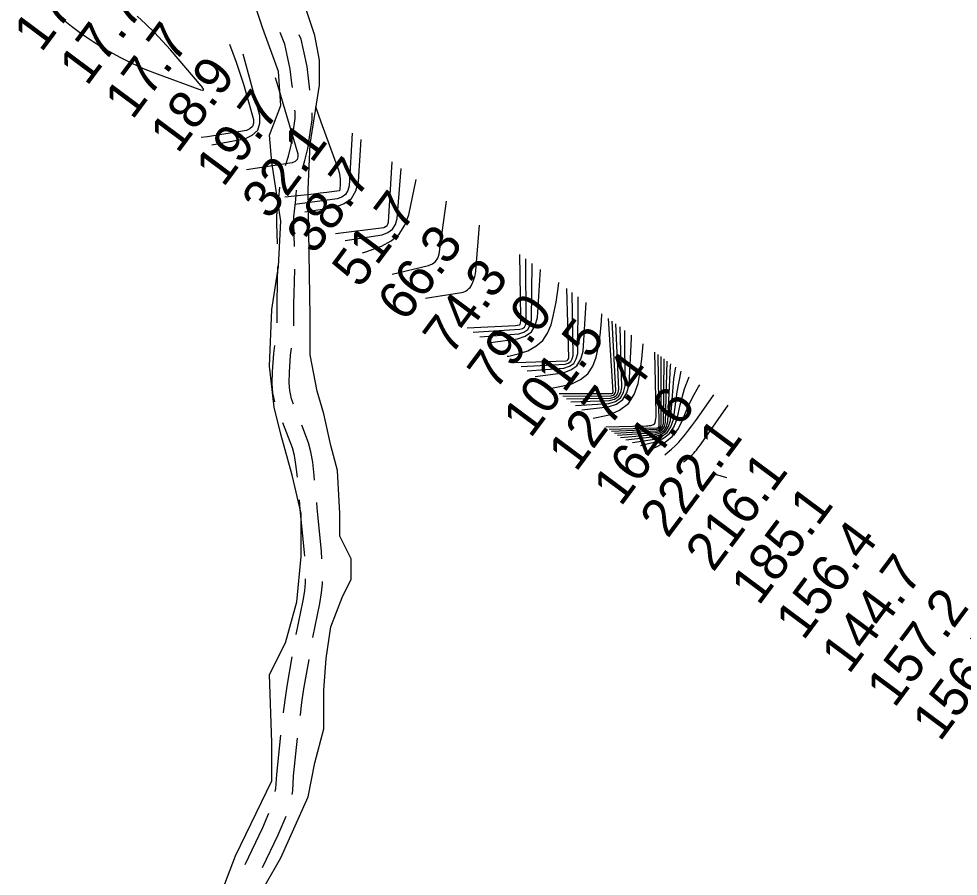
# Model space of a CAD drawing. Extents: x 3177385 to 3215275, y 903885 to 929304.
# Drawn here: x 3209011 to 3210670, y 918306 to 919821 of the extents above; entities that cross this region are included whole.
import ezdxf

# ---------------------------------------------------------------- set-up
doc = ezdxf.new("R2010")
doc.units = 0
for name, color, linetype in [('V-RIVR-RANG', 7, 'Continuous'), ('V-ROAD-CNTR', 7, 'Continuous'), ('V-SITE-VEGE', 7, 'Continuous'), ('V-TOPO-MAJR', 7, 'Continuous'), ('V-TOPO-MINR', 7, 'Continuous')]:
    doc.layers.add(name, color=color, linetype=linetype)

msp = doc.modelspace()

# ---------------------------------------------------------------- linework, layer by layer
at = {"layer": 'V-ROAD-CNTR'}
for points in [[(3209494.1, 919699.2), (3209493.2, 919706.9), (3209490.3, 919731.5), (3209484.5, 919759.1), (3209480.6, 919775.8), (3209472.4, 919796.3)], [(3209524.8, 919694.3), (3209523, 919710.3), (3209519.9, 919736.3), (3209513.8, 919765.6), (3209509.3, 919784.9), (3209506.3, 919792.3)], [(3209482.1, 919561.4), (3209487, 919578), (3209491.7, 919597.6), (3209496.5, 919627.8), (3209498.7, 919644.4), (3209498.9, 919656.5), (3209498.6, 919659.5)], [(3209511.9, 919556.4), (3209516, 919570.3), (3209521.2, 919591.8), (3209526.2, 919623.5), (3209528.7, 919642.1), (3209528.9, 919654.6)], [(3209467.8, 919423.4), (3209466.6, 919458.8), (3209466.8, 919473.1), (3209470.4, 919504.3), (3209471.8, 919523)], [(3209498, 919418.5), (3209496.6, 919459.1), (3209496.8, 919471.1), (3209500.2, 919501.5), (3209501.5, 919518.1)], [(3209466.9, 919283.4), (3209466.9, 919316.4), (3209467.9, 919356.4), (3209468.2, 919383.4)], [(3209496.9, 919278.5), (3209496.9, 919279.1), (3209496.9, 919316), (3209497.9, 919355.8), (3209498.1, 919378.5)], [(3209463, 919144.3), (3209459.8, 919159.4), (3209458.2, 919176.6), (3209458.9, 919197.8), (3209461, 919229.3), (3209462.8, 919243.7)], [(3209496.3, 919140.1), (3209492.6, 919149.5), (3209489.6, 919163.9), (3209488.3, 919177.6), (3209488.8, 919196.3), (3209490.8, 919226.4), (3209492.4, 919238.8)], [(3209502.8, 919010.9), (3209502.8, 919011.1), (3209500.4, 919033.4), (3209497.5, 919049.4), (3209494.1, 919062.7), (3209477, 919106.9)], [(3209533.4, 919006), (3209532.7, 919014), (3209530.1, 919037.7), (3209526.8, 919055.8), (3209522.8, 919071.8), (3209510.8, 919102.8)], [(3209516, 918871.5), (3209515.6, 918877.3), (3209507.9, 918954.3), (3209506.4, 918971.1)], [(3209546.3, 918866.6), (3209545.5, 918879.7), (3209537.8, 918957.1), (3209537, 918966.2)], [(3209500.8, 918733.1), (3209513, 918793.2), (3209515.9, 918810.6), (3209517.3, 918824.3), (3209517.4, 918831.6)], [(3209530.4, 918728.2), (3209542.5, 918787.7), (3209545.6, 918806.6), (3209547.3, 918822.6), (3209547.4, 918826.6)], [(3209478.3, 918595), (3209478.3, 918595.2), (3209481.2, 918617.4), (3209484.8, 918642.1), (3209493.8, 918693.7)], [(3209507.9, 918590.1), (3209508.1, 918591.5), (3209510.9, 918613.3), (3209514.4, 918637.3), (3209523.4, 918688.9)], [(3209463.8, 918455.8), (3209464.9, 918461.2), (3209466.4, 918486.1), (3209473.6, 918555.3)], [(3209493.4, 918450.9), (3209494.7, 918457.4), (3209496.3, 918483.7), (3209503.2, 918550.4)], [(3209410.5, 918326.8), (3209441.8, 918392.1), (3209452.7, 918417.5)], [(3209441.2, 918321.5), (3209469.1, 918379.6), (3209483.2, 918412.3)]]:
    msp.add_lwpolyline(points, dxfattribs=at)
at = {"layer": 'V-SITE-VEGE'}
for p, q in [((3209441.7, 919803.3), (3209421.7, 919863.4)), ((3209533.7, 919791.3), (3209509.7, 919863.4)), ((3209469.7, 919727.3), (3209441.7, 919803.3)), ((3209541.7, 919747.3), (3209533.7, 919791.3)), ((3209541.7, 919703.3), (3209541.7, 919747.3)), ((3209473.7, 919667.3), (3209469.7, 919727.3)), ((3209525.7, 919599.2), (3209541.7, 919703.3)), ((3209453.7, 919615.2), (3209473.7, 919667.3)), ((3209457.7, 919567.2), (3209453.7, 919615.2)), ((3209521.7, 919519.2), (3209525.7, 919599.2)), ((3209473.7, 919463.2), (3209457.7, 919567.2)), ((3209525.7, 919295.1), (3209521.7, 919519.2)), ((3209469.7, 919383.1), (3209473.7, 919463.2)), ((3209457.7, 919307.1), (3209469.7, 919383.1)), ((3209453.7, 919207), (3209457.7, 919307.1)), ((3209525.7, 919227), (3209525.7, 919295.1)), ((3209537.7, 919163), (3209525.7, 919227)), ((3209461.7, 919135), (3209453.7, 919207)), ((3209549.7, 919123), (3209537.7, 919163)), ((3209473.7, 919087), (3209461.7, 919135)), ((3209561.7, 919067), (3209549.7, 919123)), ((3209493.7, 919014.9), (3209473.7, 919087)), ((3209573.7, 919022.9), (3209561.7, 919067)), ((3209509.7, 918946.9), (3209493.7, 919014.9)), ((3209577.7, 918946.9), (3209573.7, 919022.9)), ((3209509.7, 918870.9), (3209509.7, 918946.9)), ((3209577.7, 918906.9), (3209577.7, 918946.9)), ((3209597.7, 918866.9), (3209577.7, 918906.9)), ((3209501.7, 918790.8), (3209509.7, 918870.9)), ((3209597.7, 918830.8), (3209597.7, 918866.9)), ((3209581.7, 918798.8), (3209597.7, 918830.8)), ((3209561.7, 918746.8), (3209581.7, 918798.8)), ((3209481.7, 918718.8), (3209501.7, 918790.8)), ((3209553.7, 918690.8), (3209561.7, 918746.8)), ((3209453.7, 918662.8), (3209481.7, 918718.8)), ((3209549.7, 918634.7), (3209553.7, 918690.8)), ((3209457.7, 918542.7), (3209453.7, 918662.8)), ((3209549.7, 918566.7), (3209549.7, 918634.7)), ((3209533.7, 918506.7), (3209549.7, 918566.7)), ((3209457.7, 918474.7), (3209457.7, 918542.7)), ((3209521.7, 918446.7), (3209533.7, 918506.7)), ((3209393.7, 918342.6), (3209457.7, 918474.7)), ((3209473.7, 918338.6), (3209521.7, 918446.7)), ((3209353.7, 918238.5), (3209393.7, 918342.6)), ((3209445.7, 918290.6), (3209473.7, 918338.6))]:
    msp.add_line(p, q, dxfattribs=at)
at = {"layer": 'V-TOPO-MAJR'}
for points in [[(3209534.6, 919665.8), (3209544.5, 919638.6), (3209574.7, 919555.2), (3209576.5, 919549), (3209577.8, 919542.7), (3209578.4, 919536.3), (3209578.4, 919529.9), (3209577.7, 919518), (3209577.4, 919517.1), (3209576.6, 919516.7), (3209554.8, 919513.8), (3209543.4, 919512.4), (3209532, 919511), (3209520.5, 919509.6), (3209509.1, 919508.3), (3209480.7, 919505.3)], [(3209617.7, 919407.3), (3209623.7, 919409.2), (3209651.3, 919419), (3209668.4, 919428.3), (3209682.6, 919440.2), (3209692.5, 919455.9), (3209699.5, 919474.1), (3209712.8, 919537)], [(3209825.2, 919258.8), (3209893.9, 919264.4), (3209902.7, 919267.4), (3209909.7, 919272.1), (3209913.9, 919279.4), (3209916.3, 919288.4), (3209917.8, 919388.6)], [(3209909, 919198.9), (3209973.8, 919203.7), (3209983.4, 919206.9), (3209991, 919211.9), (3209995.6, 919219.8), (3209998.1, 919229.6), (3209999.1, 919329.8)], [(3209978.5, 919149.2), (3210055.8, 919150.7), (3210061.9, 919152.5), (3210066.6, 919155.6), (3210069.3, 919160.5), (3210070.7, 919166.6), (3210065.4, 919281.8)], [(3210047.6, 919099.8), (3210119.3, 919101.8), (3210121.9, 919101.9), (3210124.5, 919102.2), (3210127.1, 919102.6), (3210131.7, 919104), (3210133.5, 919105.3), (3210134.7, 919107.1), (3210135.7, 919110.9), (3210136.1, 919114.2), (3210136.4, 919117.6), (3210136.5, 919120.9), (3210136.5, 919124.3), (3210134.2, 919232)], [(3210073.7, 919081.1), (3210135.1, 919086.4), (3210143.7, 919089.2), (3210150.5, 919093.7), (3210154.8, 919100.7), (3210157.3, 919109.4), (3210162.2, 919207.6), (3210162.7, 919211.4)], [(3210151.8, 919050.5), (3210156.6, 919054.4), (3210163.6, 919060.3), (3210170.3, 919066.6), (3210176.8, 919073.1), (3210182.8, 919080), (3210188.6, 919087.1), (3210192.2, 919091.8), (3210199.5, 919101.5), (3210206.8, 919111.3), (3210213.9, 919121.2), (3210220.9, 919131.1), (3210238.6, 919156.5)]]:
    msp.add_lwpolyline(points, dxfattribs=at)
at = {"layer": 'V-TOPO-MINR'}
for points in [[(3209086, 919822), (3209104.1, 919807.5), (3209122.6, 919793.6), (3209141.9, 919780.7), (3209161.6, 919768.4), (3209170, 919763.5), (3209190.7, 919752.1), (3209211.8, 919741.4), (3209233.3, 919731.9), (3209255.3, 919723.2), (3209328.7, 919696.2), (3209330.4, 919695.6), (3209332, 919695.1), (3209335.3, 919694.4), (3209335.4, 919694.4), (3209336.3, 919694.7), (3209336.9, 919695.1), (3209337.1, 919695.8), (3209336.9, 919696.8), (3209336, 919698.2), (3209334, 919700.9), (3209333, 919702.2), (3209278.7, 919765.5), (3209264.8, 919781.1), (3209250.4, 919796.3)], [(3209250.4, 919796.3), (3209235.4, 919810.9), (3209220, 919825)], [(3209383.1, 919775.5), (3209394.8, 919744.1), (3209407.4, 919705.2), (3209425.2, 919642.9), (3209425.1, 919636.1), (3209423.4, 919630.5), (3209419, 919626.4), (3209412.9, 919623.5), (3209343.9, 919612.1), (3209333.2, 919610.8)], [(3209406.5, 919758.5), (3209436.2, 919650.4), (3209436.1, 919635.6), (3209432.2, 919623.1), (3209422.6, 919614.3), (3209409.3, 919607.8), (3209351.6, 919597.6)], [(3209463.7, 919717.2), (3209468.3, 919701.8), (3209503.8, 919582.3), (3209503.8, 919576.7), (3209502.4, 919572), (3209498.8, 919568.7), (3209493.8, 919566.3), (3209412.8, 919553.8)], [(3209599.6, 919618.9), (3209594.3, 919525.7), (3209591.8, 919517.3), (3209587.8, 919510.4), (3209581.2, 919505.8), (3209572.9, 919502.7), (3209498.4, 919492.6)], [(3209516.1, 919479.9), (3209569.4, 919488), (3209585.5, 919494.2), (3209598.3, 919503.4), (3209606.3, 919517), (3209611.1, 919533.5), (3209615.7, 919607.2)], [(3209570.3, 919441.2), (3209655.6, 919452.3), (3209658.8, 919453.5), (3209661.4, 919455.3), (3209662.9, 919457.9), (3209663.9, 919461.2), (3209670.2, 919567.7)], [(3209587.5, 919428.9), (3209652.5, 919439.2), (3209662.7, 919443.2), (3209670.8, 919449), (3209676, 919457.6), (3209679.2, 919468), (3209686.3, 919556.1)], [(3209670.1, 919369.7), (3209734.6, 919384.8), (3209741.4, 919387.8), (3209747, 919392.1), (3209750.7, 919398), (3209753.1, 919405), (3209766, 919498.4)], [(3209729.4, 919327.4), (3209792.7, 919337.3), (3209795.6, 919338), (3209798.5, 919339), (3209801.1, 919340.4), (3209803.6, 919342), (3209805.9, 919344.1), (3209807.9, 919346.3), (3209809.6, 919348.8), (3209811, 919351.5), (3209812.8, 919355.5), (3209814.8, 919360.3), (3209816.3, 919365.3), (3209817.4, 919370.4), (3209818.1, 919375.6), (3209824.5, 919456.1)], [(3209802.7, 919274.9), (3209888, 919279.2), (3209891, 919279.4), (3209895.2, 919280.3), (3209896.2, 919281), (3209897.2, 919283.3), (3209897.4, 919286.6), (3209897.5, 919288.7), (3209897.6, 919292.9), (3209895.8, 919404.5)], [(3209813.6, 919267.1), (3209896, 919272.2), (3209900.4, 919273.6), (3209903.8, 919275.8), (3209905.9, 919279.4), (3209907, 919283.9), (3209906.4, 919396.9)], [(3209840, 919248.2), (3209891.9, 919255.2), (3209905.4, 919260.2), (3209916.2, 919267.7), (3209922.9, 919279), (3209927, 919292.8), (3209932.4, 919378.1)], [(3209873.2, 919224.5), (3209876.3, 919225), (3209893.1, 919229.1), (3209909.7, 919234.3), (3209924.1, 919242.3), (3209936.2, 919252.3), (3209944.8, 919265.3), (3209951.2, 919280.4), (3209955, 919295.4), (3209960.1, 919319.9), (3209963.8, 919344.6), (3209964.5, 919354.8)], [(3209888.7, 919213.4), (3209977.6, 919216.8), (3209979.5, 919217.4), (3209980.9, 919218.4), (3209981.8, 919219.9), (3209982.2, 919221.8), (3209979, 919344.4)], [(3209898.3, 919206.5), (3209975.7, 919210.5), (3209981.4, 919212.3), (3209985.9, 919215.3), (3209988.5, 919219.9), (3209989.9, 919225.7), (3209988.4, 919337.5)], [(3209922.9, 919188.9), (3209972.2, 919195.4), (3209985.8, 919200.4), (3209996.8, 919208), (3210003.7, 919219.5), (3210007.8, 919233.5), (3210013.2, 919319.6)], [(3209951.7, 919168.3), (3209969.6, 919171.7), (3209987.6, 919176.1), (3210003.1, 919183.6), (3210015.8, 919193.6), (3210024.7, 919207.2), (3210030.9, 919223.2), (3210033.5, 919236.4), (3210037.5, 919261.4), (3210040.2, 919286.5), (3210040.6, 919299.8)], [(3209965.3, 919158.6), (3210058.4, 919159.1), (3210059.3, 919159.3), (3210059.9, 919159.7), (3210060.3, 919160.4), (3210060.5, 919161.2), (3210052.4, 919291.2)], [(3209971.8, 919154), (3210057.1, 919155), (3210060.6, 919156), (3210063.2, 919157.7), (3210064.7, 919160.4), (3210065.5, 919163.9), (3210058.7, 919286.6)], [(3209985.8, 919143.9), (3210054.5, 919146.3), (3210063.2, 919148.9), (3210070.1, 919153.4), (3210074, 919160.5), (3210076.1, 919169.4), (3210072.8, 919276.5)], [(3209994.2, 919137.9), (3210053.2, 919141.4), (3210064.7, 919145), (3210073.7, 919151), (3210079.1, 919160.4), (3210082, 919172.1), (3210081.4, 919270.3)], [(3210005.2, 919130.1), (3210052, 919135.2), (3210066.5, 919140.3), (3210077.9, 919148.1), (3210085, 919160.1), (3210089.2, 919174.8), (3210092.8, 919256), (3210093, 919261.8)], [(3210025.5, 919115.5), (3210031.4, 919116.5), (3210053.5, 919121.1), (3210072.1, 919129.5), (3210087.5, 919141), (3210097.8, 919157.2), (3210104.8, 919176.4), (3210107.1, 919190.4), (3210111.2, 919219.7), (3210113.9, 919246.7)], [(3210053.4, 919095.6), (3210138.5, 919098.4), (3210141.1, 919099.6), (3210142.2, 919102.4), (3210140.4, 919227.6)], [(3210058, 919092.3), (3210137.6, 919095.6), (3210140.8, 919096.6), (3210143.4, 919098.2), (3210144.9, 919100.9), (3210145.7, 919104.1), (3210145.3, 919224)], [(3210062.9, 919088.8), (3210136.8, 919092.7), (3210141.7, 919094.3), (3210145.7, 919096.8), (3210148.1, 919100.8), (3210149.4, 919105.9), (3210150.5, 919220.3)], [(3210068.1, 919085.1), (3210135.9, 919089.7), (3210142.7, 919091.8), (3210148.1, 919095.3), (3210151.3, 919100.8), (3210153.2, 919107.6), (3210156.1, 919216.2)], [(3210083.1, 919076.9), (3210134.4, 919082.7), (3210144.8, 919086.4), (3210153.2, 919092), (3210158.5, 919100.5), (3210161.8, 919111.1), (3210167.9, 919184.5), (3210171.3, 919205.2)], [(3210095, 919072.3), (3210133.7, 919078.4), (3210146, 919083.1), (3210156.1, 919090), (3210162.8, 919100.2), (3210167.1, 919112.7), (3210173.5, 919161.6), (3210181, 919198.2)], [(3210109.3, 919066.8), (3210115.4, 919068.5), (3210133.4, 919072.7), (3210147.7, 919078.9), (3210159.6, 919087.4), (3210167.9, 919099.5), (3210173.8, 919113.9), (3210179.1, 919138.8), (3210187, 919167.3), (3210194.7, 919188.3)], [(3210126.9, 919060.1), (3210138.6, 919065.1), (3210152.8, 919073), (3210165.1, 919082.8), (3210174.7, 919095.4), (3210182.4, 919109.7), (3210184.7, 919116), (3210192.7, 919134.7), (3210201.5, 919153), (3210211.6, 919170.5), (3210214, 919174.3)], [(3210185.1, 919037.7), (3210185.9, 919039), (3210189.8, 919041.9), (3210192.7, 919044.1), (3210195.4, 919046.3), (3210198.1, 919048.6), (3210200.7, 919051), (3210203.1, 919053.5), (3210205.5, 919056.2), (3210207.7, 919058.9), (3210209.1, 919060.7), (3210211.9, 919064.4), (3210214.7, 919068.2), (3210217.4, 919072), (3210220.1, 919075.8), (3210263.7, 919138.4)], [(3210261.5, 919010.2), (3210241.6, 919016)]]:
    msp.add_lwpolyline(points, dxfattribs=at)

# ---------------------------------------------------------------- texts
at = {"layer": 'V-RIVR-RANG'}
for s, p in [('17.8', (3209050.6, 919759.5)), ('17.7', (3209131, 919700)), ('17.7', (3209211.3, 919640.4)), ('18.9', (3209291.5, 919580.7)), ('19.7', (3209372, 919521.4)), ('32.1', (3209453.8, 919463.8)), ('38.7', (3209532.7, 919402.3)), ('51.7', (3209613.1, 919342.8)), ('66.3', (3209693.4, 919283.3)), ('74.3', (3209773.8, 919223.7)), ('79.0', (3209852.4, 919161.9)), ('101.5', (3209914.6, 919078)), ('127.4', (3209995, 919018.5)), ('164.6', (3210074.2, 918957.5)), ('222.1', (3210157.1, 918901.3)), ('216.1', (3210237.5, 918841.8)), ('185.1', (3210317.8, 918782.3)), ('156.4', (3210396.7, 918720.8)), ('144.7', (3210477.1, 918661.3)), ('157.2', (3210557.4, 918601.8)), ('156.7', (3210637.8, 918542.2))]:
    msp.add_text(s, height=67, rotation=53.3283, dxfattribs=at).set_placement(p)

doc.saveas('drawing.dxf')
